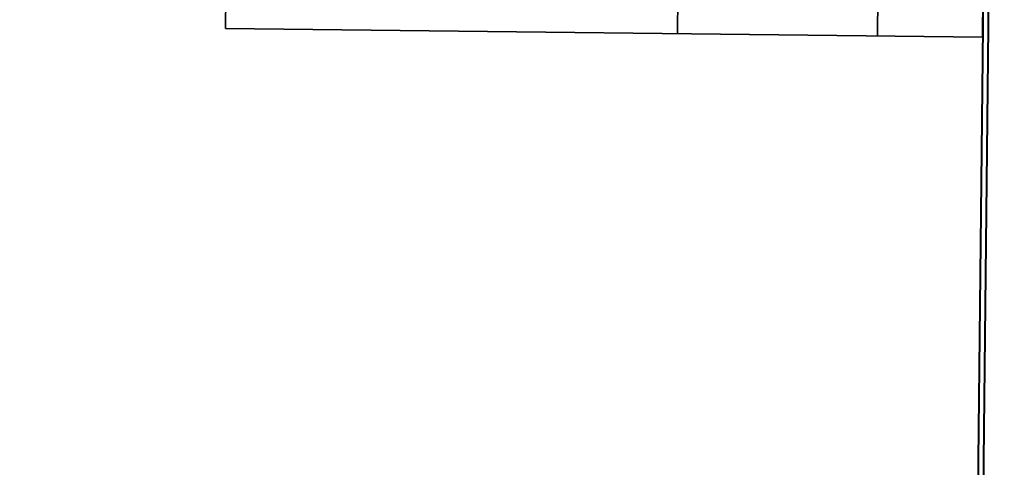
# Model space of a CAD drawing. Extents: x 2356576 to 2377878, y 6966390 to 6990634.
# Drawn here: x 2366252 to 2367164, y 6989384 to 6989802 of the extents above; entities that cross this region are included whole.
import ezdxf

# ---------------------------------------------------------------- set-up
doc = ezdxf.new("R2010")
doc.units = 0
doc.header["$LTSCALE"] = 7.1
doc.layers.add('19', color=7, linetype='Continuous', lineweight=13)
doc.layers.add('8', color=7, linetype='Continuous', lineweight=13)

msp = doc.modelspace()

# ---------------------------------------------------------------- linework, layer by layer
at = {"layer": '19', "lineweight": 35}
for p, q in [((2366444.096, 6989793.389), (2366453.06, 6990600.603)), ((2366874.428, 6990595.923), (2366865.462, 6989788.709)), ((2367158.576, 6990592.767), (2367149.612, 6989785.553)), ((2367056.942, 6990259.323), (2367051.692, 6989786.641)), ((2366444.096, 6989793.389), (2367149.612, 6989785.553))]:
    msp.add_line(p, q, dxfattribs=at)
at = {"layer": '19', "lineweight": 40}
msp.add_lwpolyline([(2363758.773, 6990629.355), (2367158.576, 6990592.767), (2366922.891, 6968646.236), (2363523.088, 6968682.826)], close=True, dxfattribs=at)
at = {"layer": '8', "lineweight": 35}
for p, q in [((2366444.096, 6989793.389), (2366453.06, 6990600.603)), ((2366874.428, 6990595.923), (2366865.462, 6989788.709)), ((2367158.576, 6990592.767), (2367149.612, 6989785.553)), ((2367056.942, 6990259.323), (2367051.692, 6989786.641)), ((2366444.096, 6989793.389), (2367149.612, 6989785.553))]:
    msp.add_line(p, q, dxfattribs=at)
at = {"layer": '8', "lineweight": 40}
for points in [[(2363753.827, 6990634.409), (2367163.63, 6990597.713), (2366927.837, 6968641.182), (2363518.034, 6968677.88)], [(2363758.773, 6990629.355), (2367158.576, 6990592.767), (2366922.891, 6968646.236), (2363523.088, 6968682.826)]]:
    msp.add_lwpolyline(points, close=True, dxfattribs=at)

doc.saveas('drawing.dxf')
